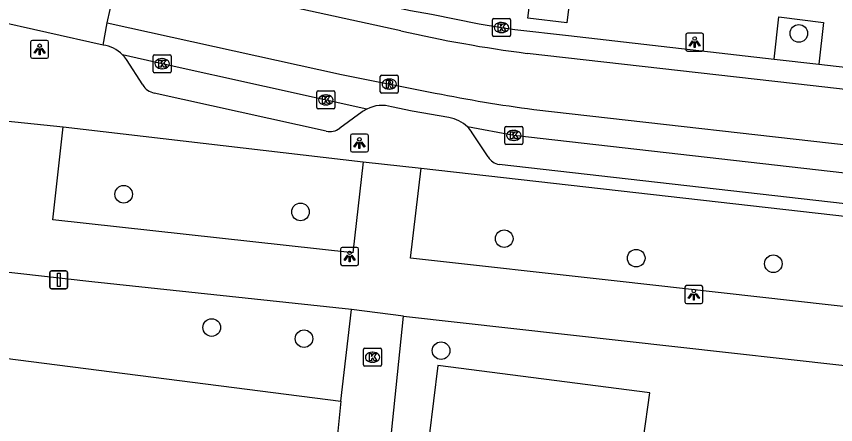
# Model space of a CAD drawing. Extents: x 161928 to 163055, y 386475 to 387428.
# Drawn here: x 162291.77 to 162337.26, y 386728.09 to 386750.74 of the extents above; entities that cross this region are included whole.
import ezdxf

# ---------------------------------------------------------------- set-up
doc = ezdxf.new("R2010")
doc.units = 0
for name, color, linetype in [('IMGEO_Afsluitpaal', 7, 'Continuous'), ('IMGEO_Boom', 7, 'Continuous'), ('IMGEO_Groenvoorziening', 7, 'Continuous'), ('IMGEO_Kolk', 7, 'Continuous'), ('IMGEO_Lichtpunt', 7, 'Continuous'), ('IMGEO_Rijbaan_lokaal_gesloten', 7, 'Continuous'), ('IMGEO_Rijbaan_lokaal_open', 7, 'Continuous'), ('IMGEO_Rioolput', 7, 'Continuous'), ('IMGEO_Voetpad_open', 7, 'Continuous')]:
    doc.layers.add(name, color=color, linetype=linetype)

msp = doc.modelspace()

# ---------------------------------------------------------------- linework, layer by layer
at = {"layer": 'IMGEO_Afsluitpaal'}
for p, q in [((162293.623, 386735.724), (162293.623, 386736.524)), ((162293.623, 386736.524), (162293.623, 386735.724)), ((162293.723, 386736.624), (162294.513, 386736.624)), ((162294.513, 386736.624), (162293.723, 386736.624)), ((162294.613, 386736.524), (162294.613, 386735.724)), ((162294.613, 386735.724), (162294.613, 386736.524)), ((162294.513, 386735.624), (162293.723, 386735.624)), ((162293.723, 386735.624), (162294.513, 386735.624))]:
    msp.add_line(p, q, dxfattribs=at)
msp.add_lwpolyline([(162294.043, 386736.499), (162294.193, 386736.499), (162294.193, 386735.749), (162294.043, 386735.749), (162294.043, 386736.499)], dxfattribs=at)
for centre, start, end in [((162293.723, 386736.524), 90, 180), ((162293.723, 386736.524), 90, 180), ((162294.513, 386736.524), 0, 90), ((162294.513, 386736.524), 360, 90), ((162293.723, 386735.724), 180, 270), ((162293.723, 386735.724), 180, 270), ((162294.513, 386735.724), 270, 0), ((162294.513, 386735.724), 270, 0)]:
    msp.add_arc(centre, 0.1, start, end, dxfattribs=at)
at = {"layer": 'IMGEO_Boom'}
for centre in [(162335.214, 386749.798), (162297.725, 386740.872), (162307.544, 386739.894), (162318.856, 386738.408), (162326.185, 386737.326), (162333.801, 386737.016), (162302.615, 386733.477), (162307.739, 386732.859), (162315.351, 386732.194)]:
    msp.add_circle(centre, 0.489, dxfattribs=at)
at = {"layer": 'IMGEO_Groenvoorziening'}
for points in [[(162269.912, 386732.425), (162271.904, 386732.25), (162272.369, 386736.187), (162283.89, 386734.923), (162283.611, 386732.74), (162309.792, 386729.394)], [(162352.367, 386724.632), (162326.588, 386727.344), (162326.949, 386729.845), (162315.167, 386731.372), (162314.687, 386727.45), (162312.598, 386727.632)]]:
    msp.add_lwpolyline(points, dxfattribs=at)
at = {"layer": 'IMGEO_Kolk'}
for p, q in [((162318.203, 386749.699), (162318.203, 386750.551)), ((162318.278, 386750.625), (162319.13, 386750.625)), ((162319.204, 386750.551), (162319.204, 386749.699)), ((162318.691, 386750.405), (162318.716, 386750.405)), ((162319.13, 386749.625), (162318.278, 386749.625)), ((162318.714, 386749.845), (162318.689, 386749.845)), ((162299.364, 386747.692), (162299.364, 386748.544)), ((162299.439, 386748.618), (162300.291, 386748.618)), ((162299.852, 386748.398), (162299.877, 386748.398)), ((162300.365, 386748.544), (162300.365, 386747.692)), ((162299.875, 386747.838), (162299.85, 386747.838)), ((162300.291, 386747.618), (162299.439, 386747.618)), ((162308.45, 386745.681), (162308.45, 386746.533)), ((162308.525, 386746.607), (162309.377, 386746.607)), ((162308.938, 386746.387), (162308.963, 386746.387)), ((162309.451, 386746.533), (162309.451, 386745.681)), ((162309.377, 386745.607), (162308.525, 386745.607)), ((162308.961, 386745.827), (162308.936, 386745.827)), ((162318.889, 386743.714), (162318.889, 386744.566)), ((162318.964, 386744.64), (162319.816, 386744.64)), ((162319.89, 386744.566), (162319.89, 386743.714)), ((162319.377, 386744.42), (162319.402, 386744.42)), ((162319.816, 386743.64), (162318.964, 386743.64)), ((162319.4, 386743.86), (162319.375, 386743.86)), ((162311.121, 386732.33), (162311.973, 386732.33)), ((162311.046, 386731.404), (162311.046, 386732.256)), ((162311.534, 386732.11), (162311.559, 386732.11)), ((162312.047, 386732.256), (162312.047, 386731.404)), ((162311.557, 386731.55), (162311.532, 386731.55)), ((162311.973, 386731.33), (162311.121, 386731.33))]:
    msp.add_line(p, q, dxfattribs=at)
for points in [[(162318.203, 386749.699), (162318.203, 386750.551)], [(162318.278, 386750.625), (162319.13, 386750.625)], [(162319.204, 386750.551), (162319.204, 386749.699)], [(162318.524, 386750.325), (162318.647, 386750.325), (162318.647, 386750.174), (162318.777, 386750.325), (162318.941, 386750.325), (162318.795, 386750.174), (162318.948, 386749.925), (162318.796, 386749.925), (162318.711, 386750.089), (162318.647, 386750.022), (162318.647, 386749.925), (162318.524, 386749.925), (162318.524, 386750.325)], [(162319.13, 386749.625), (162318.278, 386749.625)], [(162299.364, 386747.692), (162299.364, 386748.544)], [(162299.439, 386748.618), (162300.291, 386748.618)], [(162299.685, 386748.318), (162299.808, 386748.318), (162299.808, 386748.167), (162299.938, 386748.318), (162300.102, 386748.318), (162299.956, 386748.167), (162300.109, 386747.918), (162299.957, 386747.918), (162299.872, 386748.082), (162299.808, 386748.015), (162299.808, 386747.918), (162299.685, 386747.918), (162299.685, 386748.318)], [(162300.365, 386748.544), (162300.365, 386747.692)], [(162300.291, 386747.618), (162299.439, 386747.618)], [(162308.45, 386745.681), (162308.45, 386746.533)], [(162308.525, 386746.607), (162309.377, 386746.607)], [(162309.451, 386746.533), (162309.451, 386745.681)], [(162308.771, 386746.307), (162308.894, 386746.307), (162308.894, 386746.156), (162309.024, 386746.307), (162309.188, 386746.307), (162309.042, 386746.156), (162309.195, 386745.907), (162309.043, 386745.907), (162308.958, 386746.071), (162308.894, 386746.004), (162308.894, 386745.907), (162308.771, 386745.907), (162308.771, 386746.307)], [(162309.377, 386745.607), (162308.525, 386745.607)], [(162318.889, 386743.714), (162318.889, 386744.566)], [(162318.964, 386744.64), (162319.816, 386744.64)], [(162319.89, 386744.566), (162319.89, 386743.714)], [(162319.21, 386744.34), (162319.333, 386744.34), (162319.333, 386744.189), (162319.463, 386744.34), (162319.627, 386744.34), (162319.481, 386744.189), (162319.634, 386743.94), (162319.482, 386743.94), (162319.397, 386744.104), (162319.333, 386744.037), (162319.333, 386743.94), (162319.21, 386743.94), (162319.21, 386744.34)], [(162319.816, 386743.64), (162318.964, 386743.64)], [(162311.121, 386732.33), (162311.973, 386732.33)], [(162311.046, 386731.404), (162311.046, 386732.256)], [(162311.367, 386732.03), (162311.49, 386732.03), (162311.49, 386731.879), (162311.62, 386732.03), (162311.784, 386732.03), (162311.638, 386731.879), (162311.791, 386731.63), (162311.639, 386731.63), (162311.554, 386731.794), (162311.49, 386731.727), (162311.49, 386731.63), (162311.367, 386731.63), (162311.367, 386732.03)], [(162312.047, 386732.256), (162312.047, 386731.404)], [(162311.973, 386731.33), (162311.121, 386731.33)]]:
    msp.add_lwpolyline(points, dxfattribs=at)
for centre, start, end in [((162318.28, 386750.549), 91.552, 178.448), ((162318.28, 386750.549), 91.552, 178.448), ((162319.128, 386750.549), 1.552, 88.448), ((162319.128, 386750.549), 1.552, 88.448), ((162318.28, 386749.701), 181.552, 268.448), ((162318.28, 386749.701), 181.552, 268.448), ((162319.128, 386749.701), 271.552, 358.448), ((162319.128, 386749.701), 271.552, 358.448), ((162299.441, 386748.542), 91.552, 178.448), ((162299.441, 386748.542), 91.552, 178.448), ((162300.289, 386748.542), 1.552, 88.448), ((162300.289, 386748.542), 1.552, 88.448), ((162299.441, 386747.694), 181.552, 268.448), ((162299.441, 386747.694), 181.552, 268.448), ((162300.289, 386747.694), 271.552, 358.448), ((162300.289, 386747.694), 271.552, 358.448), ((162308.527, 386746.531), 91.552, 178.448), ((162308.527, 386746.531), 91.552, 178.448), ((162309.375, 386746.531), 1.552, 88.448), ((162309.375, 386746.531), 1.552, 88.448), ((162308.527, 386745.683), 181.552, 268.448), ((162308.527, 386745.683), 181.552, 268.448), ((162309.375, 386745.683), 271.552, 358.448), ((162309.375, 386745.683), 271.552, 358.448), ((162318.966, 386744.564), 91.552, 178.448), ((162318.966, 386744.564), 91.552, 178.448), ((162319.814, 386744.564), 1.552, 88.448), ((162319.814, 386744.564), 1.552, 88.448), ((162318.966, 386743.716), 181.552, 268.448), ((162318.966, 386743.716), 181.552, 268.448), ((162319.814, 386743.716), 271.552, 358.448), ((162319.814, 386743.716), 271.552, 358.448), ((162311.123, 386732.254), 91.552, 178.448), ((162311.123, 386732.254), 91.552, 178.448), ((162311.971, 386732.254), 1.552, 88.448), ((162311.971, 386732.254), 1.552, 88.448), ((162311.123, 386731.406), 181.552, 268.448), ((162311.123, 386731.406), 181.552, 268.448), ((162311.971, 386731.406), 271.552, 358.448), ((162311.971, 386731.406), 271.552, 358.448)]:
    msp.add_arc(centre, 0.0765, start, end, dxfattribs=at)
for centre, major_axis, ratio, start_param, end_param in [((162318.69, 386750.125), (-0.387, 0.002), 0.722429, 4.712389, 7.853982), ((162318.715, 386750.125), (-0.39, 0.002), 0.717154, 1.570796, 4.712389), ((162299.851, 386748.118), (-0.387, 0.002), 0.722429, 4.712389, 7.853982), ((162299.876, 386748.118), (-0.39, 0.002), 0.717154, 1.570796, 4.712389), ((162308.937, 386746.107), (-0.387, 0.002), 0.722429, 4.712389, 7.853982), ((162308.962, 386746.107), (-0.39, 0.002), 0.717154, 1.570796, 4.712389), ((162319.376, 386744.14), (-0.387, 0.002), 0.722429, 4.712389, 7.853982), ((162319.401, 386744.14), (-0.39, 0.002), 0.717154, 1.570796, 4.712389), ((162311.533, 386731.83), (-0.387, 0.002), 0.722429, 4.712389, 7.853982), ((162311.558, 386731.83), (-0.39, 0.002), 0.717154, 1.570796, 4.712389)]:
    msp.add_ellipse(centre, major_axis=major_axis, ratio=ratio, start_param=start_param, end_param=end_param, dxfattribs=at)
at = {"layer": 'IMGEO_Lichtpunt'}
for p, q in [((162328.933, 386749.717), (162328.933, 386748.91)), ((162328.933, 386749.717), (162328.933, 386748.91)), ((162329.835, 386749.812), (162329.027, 386749.812)), ((162329.835, 386749.812), (162329.027, 386749.812)), ((162329.929, 386748.91), (162329.929, 386749.717)), ((162329.929, 386748.91), (162329.929, 386749.717)), ((162292.56, 386749.319), (162292.56, 386748.512)), ((162292.56, 386749.319), (162292.56, 386748.512)), ((162293.462, 386749.414), (162292.654, 386749.414)), ((162293.462, 386749.414), (162292.654, 386749.414)), ((162293.556, 386748.512), (162293.556, 386749.319)), ((162293.556, 386748.512), (162293.556, 386749.319)), ((162329.027, 386748.816), (162329.835, 386748.816)), ((162329.027, 386748.816), (162329.835, 386748.816)), ((162292.654, 386748.418), (162293.462, 386748.418)), ((162292.654, 386748.418), (162293.462, 386748.418)), ((162310.316, 386744.12), (162310.316, 386743.313)), ((162310.316, 386744.12), (162310.316, 386743.313)), ((162311.218, 386744.215), (162310.41, 386744.215)), ((162311.218, 386744.215), (162310.41, 386744.215)), ((162311.312, 386743.313), (162311.312, 386744.12)), ((162311.312, 386743.313), (162311.312, 386744.12)), ((162310.41, 386743.219), (162311.218, 386743.219)), ((162310.41, 386743.219), (162311.218, 386743.219)), ((162309.773, 386737.826), (162309.773, 386737.019)), ((162309.773, 386737.826), (162309.773, 386737.019)), ((162310.675, 386737.921), (162309.867, 386737.921)), ((162310.675, 386737.921), (162309.867, 386737.921)), ((162310.769, 386737.019), (162310.769, 386737.826)), ((162310.769, 386737.019), (162310.769, 386737.826)), ((162309.867, 386736.925), (162310.675, 386736.925)), ((162309.867, 386736.925), (162310.675, 386736.925)), ((162328.888, 386735.711), (162328.888, 386734.904)), ((162328.888, 386735.711), (162328.888, 386734.904)), ((162329.79, 386735.806), (162328.982, 386735.806)), ((162329.79, 386735.806), (162328.982, 386735.806)), ((162329.884, 386734.904), (162329.884, 386735.711)), ((162329.884, 386734.904), (162329.884, 386735.711)), ((162328.982, 386734.81), (162329.79, 386734.81)), ((162328.982, 386734.81), (162329.79, 386734.81))]:
    msp.add_line(p, q, dxfattribs=at)
for points in [[(162329.307, 386749.381), (162329.346, 386749.353), (162329.158, 386749.091), (162329.12, 386749.118), (162329.307, 386749.381)], [(162329.409, 386749.333), (162329.456, 386749.333), (162329.456, 386749.011), (162329.409, 386749.011), (162329.409, 386749.333)], [(162329.519, 386749.353), (162329.557, 386749.38), (162329.744, 386749.118), (162329.705, 386749.09), (162329.519, 386749.353)], [(162292.934, 386748.983), (162292.973, 386748.955), (162292.785, 386748.693), (162292.747, 386748.72), (162292.934, 386748.983)], [(162293.036, 386748.935), (162293.083, 386748.935), (162293.083, 386748.613), (162293.036, 386748.613), (162293.036, 386748.935)], [(162293.146, 386748.955), (162293.184, 386748.982), (162293.371, 386748.72), (162293.332, 386748.692), (162293.146, 386748.955)], [(162310.69, 386743.784), (162310.729, 386743.756), (162310.541, 386743.494), (162310.503, 386743.521), (162310.69, 386743.784)], [(162310.792, 386743.736), (162310.839, 386743.736), (162310.839, 386743.414), (162310.792, 386743.414), (162310.792, 386743.736)], [(162310.902, 386743.756), (162310.94, 386743.783), (162311.127, 386743.521), (162311.088, 386743.493), (162310.902, 386743.756)], [(162310.147, 386737.49), (162310.186, 386737.462), (162309.998, 386737.2), (162309.96, 386737.227), (162310.147, 386737.49)], [(162310.249, 386737.442), (162310.296, 386737.442), (162310.296, 386737.12), (162310.249, 386737.12), (162310.249, 386737.442)], [(162310.359, 386737.462), (162310.397, 386737.489), (162310.584, 386737.227), (162310.545, 386737.199), (162310.359, 386737.462)], [(162329.262, 386735.375), (162329.301, 386735.347), (162329.113, 386735.085), (162329.075, 386735.112), (162329.262, 386735.375)], [(162329.364, 386735.327), (162329.411, 386735.327), (162329.411, 386735.005), (162329.364, 386735.005), (162329.364, 386735.327)], [(162329.474, 386735.347), (162329.512, 386735.374), (162329.699, 386735.112), (162329.66, 386735.084), (162329.474, 386735.347)]]:
    msp.add_lwpolyline(points, dxfattribs=at)
for centre in [(162329.432, 386749.515), (162293.059, 386749.117), (162310.815, 386743.918), (162310.272, 386737.624), (162329.387, 386735.509)]:
    msp.add_circle(centre, 0.0994, dxfattribs=at)
for centre, start, end in [((162329.027, 386749.717), 90, 180), ((162329.027, 386749.717), 90, 180), ((162329.835, 386749.717), 0, 90), ((162329.835, 386749.717), 0, 90), ((162292.654, 386749.319), 90, 180), ((162292.654, 386749.319), 90, 180), ((162293.462, 386749.319), 0, 90), ((162293.462, 386749.319), 0, 90), ((162329.027, 386748.91), 180, 270), ((162329.027, 386748.91), 180, 270), ((162329.835, 386748.91), 270, 0), ((162329.835, 386748.91), 270, 360), ((162292.654, 386748.512), 180, 270), ((162292.654, 386748.512), 180, 270), ((162293.462, 386748.512), 270, 0), ((162293.462, 386748.512), 270, 360), ((162310.41, 386744.12), 90, 180), ((162310.41, 386744.12), 90, 180), ((162311.218, 386744.12), 0, 90), ((162311.218, 386744.12), 0, 90), ((162310.41, 386743.313), 180, 270), ((162310.41, 386743.313), 180, 270), ((162311.218, 386743.313), 270, 0), ((162311.218, 386743.313), 270, 360), ((162309.867, 386737.826), 90, 180), ((162309.867, 386737.826), 90, 180), ((162310.675, 386737.826), 0, 90), ((162310.675, 386737.826), 0, 90), ((162309.867, 386737.019), 180, 270), ((162309.867, 386737.019), 180, 270), ((162310.675, 386737.019), 270, 0), ((162310.675, 386737.019), 270, 360), ((162328.982, 386735.711), 90, 180), ((162328.982, 386735.711), 90, 180), ((162329.79, 386735.711), 0, 90), ((162329.79, 386735.711), 0, 90), ((162328.982, 386734.904), 180, 270), ((162328.982, 386734.904), 180, 270), ((162329.79, 386734.904), 270, 0), ((162329.79, 386734.904), 270, 360)]:
    msp.add_arc(centre, 0.0946, start, end, dxfattribs=at)
at = {"layer": 'IMGEO_Rijbaan_lokaal_gesloten'}
for points in [[(162297.751, 386754.551), (162300.536, 386753.872), (162313.66, 386751.066), (162314.814, 386750.859), (162317.461, 386750.328), (162318.704, 386750.125), (162319.451, 386750.021), (162322.422, 386749.688), (162333.842, 386748.369)], [(162313.112, 386749.948), (162297.476, 386753.36)], [(162296.581, 386749.152), (162296.812, 386750.383)], [(162296.812, 386750.383), (162309.819, 386747.527), (162315.031, 386746.49)], [(162377.416, 386742.106), (162360.953, 386744.039), (162347.962, 386745.514), (162336.009, 386746.897), (162320.128, 386748.692)], [(162311.228, 386745.602), (162299.865, 386748.118), (162297.661, 386748.618)], [(162333.842, 386748.369), (162336.333, 386748.093)], [(162336.333, 386748.093), (162340.504, 386747.617), (162348.222, 386746.752)], [(162315.788, 386745.128), (162313.748, 386745.485), (162312.606, 386745.722)], [(162320.501, 386745.576), (162340.138, 386743.361), (162351.631, 386742.068), (162360.884, 386740.996), (162377.035, 386739.069)], [(162353.831, 386740.23), (162351.277, 386740.517), (162340.046, 386741.787), (162319.39, 386744.14), (162316.812, 386744.612)]]:
    msp.add_lwpolyline(points, dxfattribs=at)
for centre, radius, start, end in [((162329.282, 386820.047), 71.94, 257.01098, 262.68994), ((162296.321, 386747.266), 1.904, 45.2444, 82.1359), ((162331.447, 386827.912), 83.06, 258.60076, 262.42704), ((162312.066, 386743.951), 1.852, 73.0475, 116.9063), ((162315.488, 386743.258), 1.894, 45.6387, 80.8737)]:
    msp.add_arc(centre, radius, start, end, dxfattribs=at)
at = {"layer": 'IMGEO_Rijbaan_lokaal_open'}
msp.add_lwpolyline([(162296.812, 386750.383), (162297.476, 386753.36)], dxfattribs=at)
at = {"layer": 'IMGEO_Rioolput'}
for p, q in [((162311.973, 386746.561), (162311.973, 386747.413)), ((162312.048, 386747.487), (162312.9, 386747.487)), ((162312.974, 386747.413), (162312.974, 386746.561)), ((162312.461, 386747.267), (162312.486, 386747.267)), ((162312.9, 386746.487), (162312.048, 386746.487)), ((162312.484, 386746.707), (162312.459, 386746.707))]:
    msp.add_line(p, q, dxfattribs=at)
for points in [[(162311.973, 386746.561), (162311.973, 386747.413)], [(162312.048, 386747.487), (162312.9, 386747.487)], [(162312.974, 386747.413), (162312.974, 386746.561)], [(162312.562, 386747.185), (162312.31, 386747.187), (162312.31, 386746.787)], [(162312.31, 386746.787), (162312.434, 386746.787), (162312.434, 386746.949), (162312.445, 386746.949)], [(162312.488, 386747.106), (162312.434, 386747.106), (162312.434, 386747.025)], [(162312.434, 386747.025), (162312.486, 386747.025)], [(162312.492, 386746.92), (162312.563, 386746.787), (162312.703, 386746.787), (162312.638, 386746.913)], [(162312.9, 386746.487), (162312.048, 386746.487)]]:
    msp.add_lwpolyline(points, dxfattribs=at)
for centre, radius, start, end in [((162312.05, 386747.411), 0.0765, 91.552, 178.448), ((162312.05, 386747.411), 0.0765, 91.552, 178.448), ((162312.898, 386747.411), 0.0765, 1.552, 88.448), ((162312.898, 386747.411), 0.0765, 1.552, 88.448), ((162312.444, 386746.896), 0.0533, 26.0293, 88.6989), ((162312.47, 386747.214), 0.19, 274.7715, 282.9687), ((162312.494, 386747.01), 0.0964, 77.0061, 93.1865), ((162312.508, 386747.067), 0.0378, 276.6634, 79.6772), ((162312.561, 386747.075), 0.109, 350.3612, 89.416), ((162312.559, 386747.075), 0.112, 277.5842, 350.9817), ((162312.543, 386746.86), 0.108, 29.5134, 73.7905), ((162312.05, 386746.563), 0.0765, 181.552, 268.448), ((162312.05, 386746.563), 0.0765, 181.552, 268.448), ((162312.898, 386746.563), 0.0765, 271.552, 358.448), ((162312.898, 386746.563), 0.0765, 271.552, 358.448)]:
    msp.add_arc(centre, radius, start, end, dxfattribs=at)
for centre, major_axis, ratio, start_param, end_param in [((162312.46, 386746.987), (-0.387, 0.002), 0.722429, 4.712389, 7.853982), ((162312.485, 386746.987), (-0.39, 0.002), 0.717154, 1.570796, 4.712389)]:
    msp.add_ellipse(centre, major_axis=major_axis, ratio=ratio, start_param=start_param, end_param=end_param, dxfattribs=at)
at = {"layer": 'IMGEO_Voetpad_open'}
for points in [[(162322.594, 386752.536), (162322.325, 386750.383), (162320.175, 386750.652), (162320.444, 386752.805), (162322.594, 386752.536)], [(162296.581, 386749.152), (162290.32, 386750.546)], [(162333.842, 386748.369), (162334.098, 386750.714), (162336.577, 386750.4), (162336.333, 386748.093)], [(162298.794, 386746.944), (162297.882, 386748.358)], [(162308.973, 386744.371), (162299.422, 386746.491)], [(162310.966, 386745.44), (162309.722, 386744.537)], [(162291.152, 386744.95), (162294.362, 386744.606)], [(162311.028, 386742.673), (162310.444, 386737.622), (162293.788, 386739.451), (162294.362, 386744.606)], [(162294.362, 386744.606), (162311.028, 386742.673)], [(162317.956, 386742.942), (162317.077, 386744.29)], [(162311.028, 386742.673), (162314.244, 386742.319)], [(162353.604, 386737.855), (162353.03, 386732.924), (162324.969, 386736.065), (162313.656, 386737.331), (162314.244, 386742.319)], [(162314.244, 386742.319), (162353.604, 386737.855)], [(162351.501, 386738.788), (162340.227, 386740.07), (162318.576, 386742.528)], [(162310.368, 386734.474), (162295.961, 386736.007), (162270.636, 386738.86)], [(162309.792, 386729.394), (162310.368, 386734.474)], [(162313.269, 386734.099), (162310.368, 386734.474)], [(162312.598, 386727.632), (162313.269, 386734.099)], [(162313.269, 386734.099), (162352.675, 386729.708)], [(162309.792, 386729.394), (162309.599, 386727.55), (162309.508, 386726.735), (162308.759, 386720.449), (162308.745, 386720.323)]]:
    msp.add_lwpolyline(points, dxfattribs=at)
for centre, radius, start, end in [((162296.421, 386747.34), 1.781, 34.8675, 45.8616), ((162299.581, 386747.373), 0.896, 208.6037, 259.7876), ((162312.029, 386744.014), 1.779, 116.7617, 126.697), ((162315.508, 386743.269), 1.872, 33.0596, 45.8479), ((162309.173, 386745.24), 0.892, 257.0267, 307.9661), ((162318.756, 386743.469), 0.958, 213.3804, 259.1542)]:
    msp.add_arc(centre, radius, start, end, dxfattribs=at)

doc.saveas('drawing.dxf')
